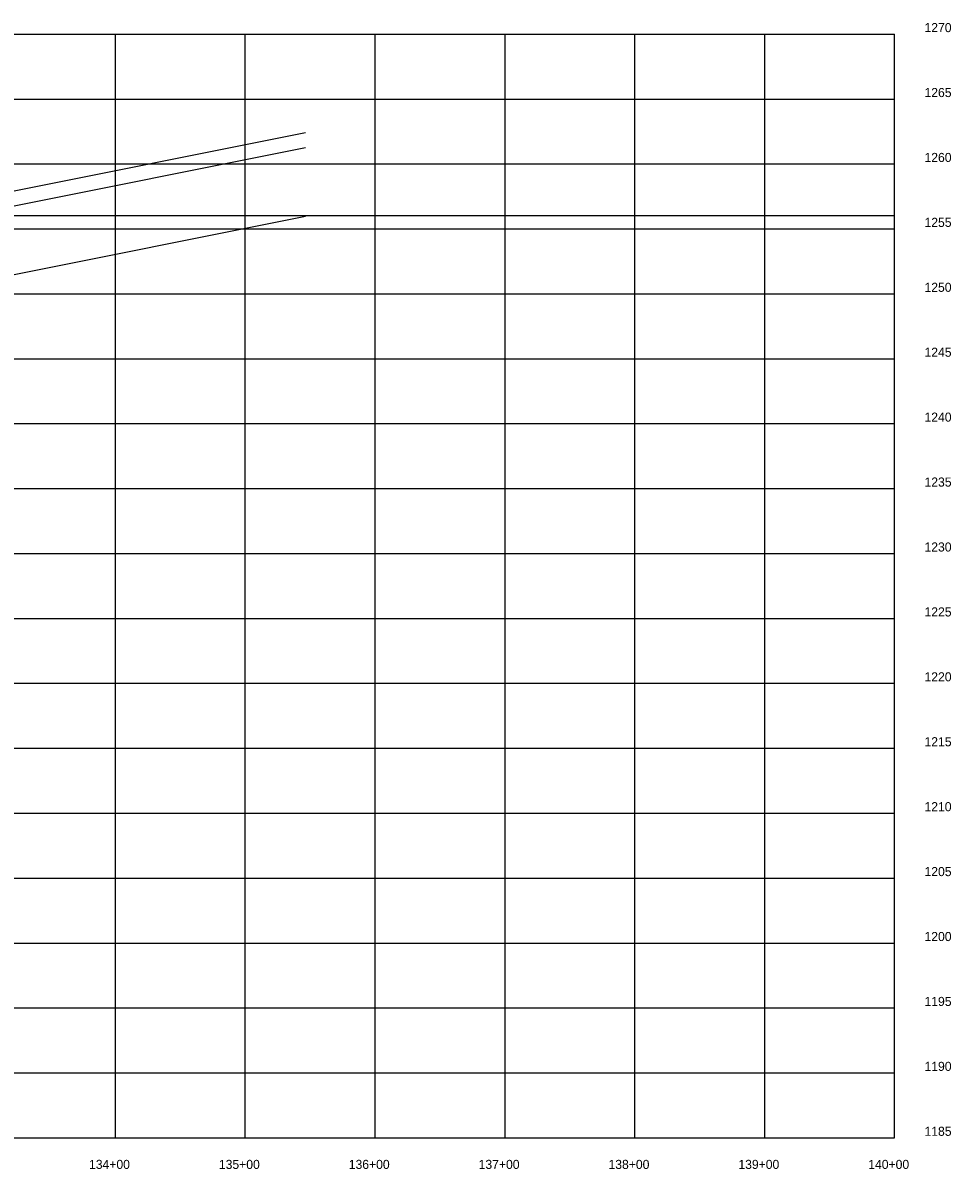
# Model space of a CAD drawing. Extents: x -70 to 701944, y -4 to 666871.
# Drawn here: x 680033 to 680747, y 655687 to 656570 of the extents above; entities that cross this region are included whole.
import ezdxf

# ---------------------------------------------------------------- set-up
doc = ezdxf.new("R2010")
doc.units = 0
for name, color, linetype in [('R_Axis', 7, 'Continuous'), ('R_Axis Annot', 7, 'Continuous'), ('R_Draft', 7, 'Continuous'), ('R_Grid', 7, 'Continuous')]:
    doc.layers.add(name, color=color, linetype=linetype)

msp = doc.modelspace()

# ---------------------------------------------------------------- linework, layer by layer
at = {"layer": 'R_Axis'}
for p, q in [((680703.82, 655711.26), (680703.82, 656561.26)), ((676203.82, 655711.26), (680703.82, 655711.26))]:
    msp.add_line(p, q, dxfattribs=at)
at = {"layer": 'R_Draft'}
for p, q in [((680250.22, 656485.1), (679632.27, 656361.51)), ((680250.22, 656473.6), (679632.27, 656350.01)), ((676203.82, 656421.46), (680703.82, 656421.46)), ((680250.22, 656420.73), (679632.27, 656297.14))]:
    msp.add_line(p, q, dxfattribs=at)
at = {"layer": 'R_Grid'}
for p, q in [((676203.82, 656561.26), (680703.82, 656561.26)), ((676203.82, 656561.26), (680703.82, 656561.26)), ((680103.82, 655711.26), (680103.82, 656561.26)), ((680203.82, 655711.26), (680203.82, 656561.26)), ((680303.82, 655711.26), (680303.82, 656561.26)), ((680403.82, 655711.26), (680403.82, 656561.26)), ((680503.82, 655711.26), (680503.82, 656561.26)), ((680603.82, 655711.26), (680603.82, 656561.26)), ((676203.82, 656511.26), (680703.82, 656511.26)), ((676203.82, 656461.26), (680703.82, 656461.26)), ((676203.82, 656411.26), (680703.82, 656411.26)), ((676203.82, 656361.26), (680703.82, 656361.26)), ((676203.82, 656311.26), (680703.82, 656311.26)), ((676203.82, 656261.26), (680703.82, 656261.26)), ((676203.82, 656211.26), (680703.82, 656211.26)), ((676203.82, 656161.26), (680703.82, 656161.26)), ((676203.82, 656111.26), (680703.82, 656111.26)), ((676203.82, 656061.26), (680703.82, 656061.26)), ((676203.82, 656011.26), (680703.82, 656011.26)), ((676203.82, 655961.26), (680703.82, 655961.26)), ((676203.82, 655911.26), (680703.82, 655911.26)), ((676203.82, 655861.26), (680703.82, 655861.26)), ((676203.82, 655811.26), (680703.82, 655811.26)), ((676203.82, 655761.26), (680703.82, 655761.26))]:
    msp.add_line(p, q, dxfattribs=at)

# ---------------------------------------------------------------- texts
at = {"layer": 'R_Axis Annot'}
for s, p in [('1270', (680726.82, 656562.76)), ('1270', (680726.82, 656562.76)), ('1265', (680726.82, 656512.76)), ('1260', (680726.82, 656462.76)), ('1255', (680726.82, 656412.76)), ('1250', (680726.82, 656362.76)), ('1245', (680726.82, 656312.76)), ('1240', (680726.82, 656262.76)), ('1235', (680726.82, 656212.76)), ('1230', (680726.82, 656162.76)), ('1225', (680726.82, 656112.76)), ('1220', (680726.82, 656062.76)), ('1215', (680726.82, 656012.76)), ('1210', (680726.82, 655962.76)), ('1205', (680726.82, 655912.76)), ('1200', (680726.82, 655862.76)), ('1195', (680726.82, 655812.76)), ('1190', (680726.82, 655762.76)), ('1185', (680726.82, 655712.76)), ('134+00', (680083.51, 655687.26)), ('135+00', (680183.51, 655687.26)), ('136+00', (680283.51, 655687.26)), ('137+00', (680383.51, 655687.26)), ('138+00', (680483.51, 655687.26)), ('139+00', (680583.51, 655687.26)), ('140+00', (680683.51, 655687.26))]:
    msp.add_text(s, height=7, dxfattribs=at).set_placement(p)

doc.saveas('drawing.dxf')
